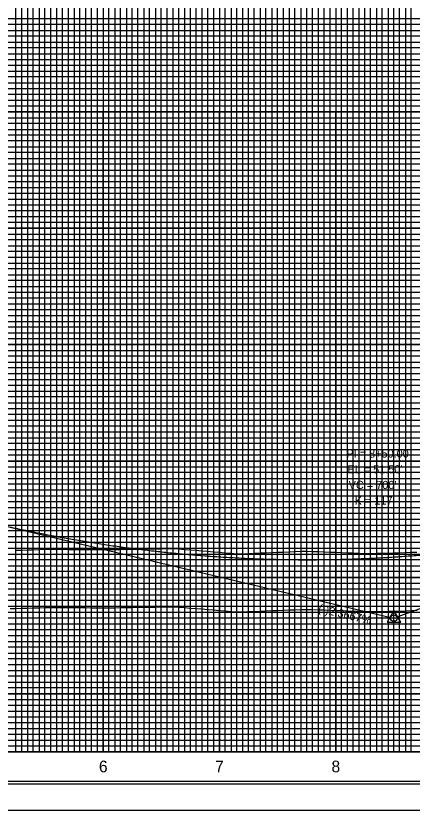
# Model space of a CAD drawing. Extents: x 2345490 to 2436403, y 465165 to 573888.
# Drawn here: x 2411420 to 2411761, y 544806 to 545488 of the extents above; entities that cross this region are included whole.
import ezdxf

# ---------------------------------------------------------------- set-up
doc = ezdxf.new("R2010")
doc.units = 0
for name, color, linetype in [('Old_Level_1', 7, 'Continuous'), ('Old_Level_18', 7, 'Continuous'), ('Old_Level_2', 7, 'Continuous'), ('Old_Level_41', 7, 'Continuous'), ('Old_Level_42', 7, 'Continuous'), ('Old_Level_43', 7, 'Continuous'), ('Old_Level_50', 7, 'Continuous'), ('Old_Level_51', 7, 'Continuous'), ('Old_Level_57', 7, 'Continuous'), ('Old_Level_61', 7, 'Continuous'), ('Old_Level_63', 7, 'Continuous')]:
    doc.layers.add(name, color=color, linetype=linetype)

msp = doc.modelspace()

# ---------------------------------------------------------------- linework, layer by layer
at = {"layer": 'Old_Level_1'}
msp.add_lwpolyline([(2411415.325, 544978.712), (2411420.325, 544978.85425), (2411425.325, 544978.9975), (2411430.325, 544979.14225), (2411435.325, 544979.288), (2411440.325, 544979.43475), (2411445.325, 544979.659), (2411450.325, 544979.698), (2411455.325, 544979.667), (2411460.325, 544979.6365), (2411465.325, 544979.60625), (2411470.325, 544979.57675), (2411475.325, 544979.54775), (2411480.325, 544979.51925), (2411485.325, 544979.491), (2411490.325, 544979.4635), (2411495.325, 544979.4365), (2411500.325, 544979.422), (2411505.325, 544979.48275), (2411510.325, 544979.56125), (2411515.325, 544979.64), (2411520.325, 544979.71925), (2411525.325, 544979.79875), (2411530.325, 544979.87875), (2411535.325, 544979.959), (2411540.325, 544980.03975), (2411545.325, 544980.121), (2411550.325, 544980.2025), (2411555.325, 544980.286), (2411560.325, 544980.00875), (2411565.325, 544979.595), (2411570.325, 544979.18125), (2411575.325, 544978.7695), (2411580.325, 544978.35825), (2411585.325, 544977.94725), (2411590.325, 544977.5365), (2411595.325, 544977.12575), (2411600.325, 544976.71525), (2411605.325, 544976.30475), (2411610.325, 544975.8945), (2411615.325, 544975.8985), (2411620.325, 544976.09725), (2411625.325, 544976.304), (2411630.325, 544976.51025), (2411635.325, 544976.71625), (2411640.325, 544976.92175), (2411645.325, 544977.127), (2411650.325, 544977.33175), (2411655.325, 544977.53625), (2411660.325, 544977.7405), (2411665.325, 544977.944), (2411670.325, 544977.9425), (2411675.325, 544977.81825), (2411680.325, 544977.69375), (2411685.325, 544977.515), (2411690.325, 544977.3245), (2411695.325, 544977.13425), (2411700.325, 544976.94425), (2411705.325, 544976.7545), (2411710.325, 544976.565), (2411715.325, 544976.3755), (2411720.325, 544976.1865), (2411725.325, 544976.12475), (2411730.325, 544976.2265), (2411735.325, 544976.32825), (2411740.325, 544976.43), (2411745.325, 544976.53175), (2411750.325, 544976.6335), (2411755.325, 544976.83575), (2411760.325, 544977.07925), (2411765.325, 544977.32175)], dxfattribs=at)
at = {"layer": 'Old_Level_18'}
msp.add_lwpolyline([(2412345.325, 545880.52975), (2410845.325, 545880.52975), (2410845.325, 544830.52975), (2412345.325, 544830.52975)], close=True, dxfattribs=at)
at = {"layer": 'Old_Level_2'}
for p, q in [((2412095.325, 545097.802), (2411747.9095, 544971.46925)), ((2411395.325, 545053.38), (2411742.649, 544971.16275))]:
    msp.add_line(p, q, dxfattribs=at)
msp.add_lwpolyline([(2411739.51925, 544967.0785), (2411751.26175, 544967.0785), (2411745.39075, 544977.20425)], close=True, dxfattribs=at)
msp.add_circle((2411745.325, 544970.5295), 2.75, dxfattribs=at)
msp.add_circle((2411745.325, 544970.5295), 2.75, dxfattribs=at)
msp.add_spline([(2411395.325, 545053.38), (2411409.325, 545050.15), (2411423.325, 545047.08825), (2411437.325, 545044.19425), (2411451.325, 545041.46875), (2411465.325, 545038.911), (2411479.325, 545036.5215), (2411493.325, 545034.30025), (2411507.325, 545032.247), (2411521.325, 545030.36175), (2411535.325, 545028.64475), (2411549.325, 545027.09575), (2411563.325, 545025.71475), (2411577.325, 545024.502), (2411591.325, 545023.45725), (2411605.325, 545022.58075), (2411619.325, 545021.87225), (2411633.325, 545021.33175), (2411647.325, 545020.9595), (2411661.325, 545020.75525), (2411675.325, 545020.71925), (2411689.325, 545020.85125), (2411703.325, 545021.15125), (2411717.325, 545021.6195), (2411731.325, 545022.25575), (2411745.325, 545023.06025), (2411759.325, 545024.03275), (2411773.325, 545025.17325), (2411787.325, 545026.482), (2411801.325, 545027.95875), (2411815.325, 545029.60375), (2411829.325, 545031.41675), (2411843.325, 545033.39775), (2411857.325, 545035.547), (2411871.325, 545037.86425), (2411885.325, 545040.3495), (2411899.325, 545043.003), (2411913.325, 545045.8245), (2411927.325, 545048.81425), (2411941.325, 545051.972), (2411955.325, 545055.298), (2411969.325, 545058.792), (2411983.325, 545062.454), (2411997.325, 545066.28425), (2412011.325, 545070.2825), (2412025.325, 545074.44875), (2412039.325, 545078.78325), (2412053.325, 545083.28575), (2412067.325, 545087.9565), (2412081.325, 545092.79525), (2412095.325, 545097.802)], degree=3, dxfattribs=at)
at = {"layer": 'Old_Level_41'}
msp.add_line((2412345.325, 544855.52975), (2410845.325, 544855.52975), dxfattribs=at)
for points in [[(2411370.325, 544855.52975), (2411420.325, 544855.52975), (2411420.325, 545880.52975)], [(2411395.325, 544855.52975), (2411445.325, 544855.52975), (2411445.325, 545880.52975)], [(2411470.325, 545880.52975), (2411470.325, 544855.52975), (2411520.325, 544855.52975), (2411520.325, 545880.52975)], [(2411495.325, 545880.52975), (2411495.325, 544855.52975), (2411545.325, 544855.52975), (2411545.325, 545880.52975)], [(2411570.325, 545880.52975), (2411570.325, 544855.52975), (2411620.325, 544855.52975), (2411620.325, 545880.52975)], [(2411595.325, 545880.52975), (2411595.325, 544855.52975), (2411645.325, 544855.52975), (2411645.325, 545880.52975)], [(2411670.325, 545880.52975), (2411670.325, 544855.52975), (2411720.325, 544855.52975), (2411720.325, 545880.52975)], [(2411695.325, 545880.52975), (2411695.325, 544855.52975), (2411745.325, 544855.52975), (2411745.325, 545880.52975)], [(2412345.325, 545480.52975), (2410845.325, 545480.52975), (2410845.325, 545430.52975), (2412345.325, 545430.52975)], [(2412345.325, 545380.52975), (2410845.325, 545380.52975), (2410845.325, 545330.52975), (2412345.325, 545330.52975)], [(2412345.325, 545280.52975), (2410845.325, 545280.52975), (2410845.325, 545230.52975), (2412345.325, 545230.52975)], [(2412345.325, 545205.52975), (2410845.325, 545205.52975), (2410845.325, 545255.52975), (2412345.325, 545255.52975)], [(2412345.325, 545180.52975), (2410845.325, 545180.52975), (2410845.325, 545130.52975), (2412345.325, 545130.52975)], [(2412345.325, 545105.52975), (2410845.325, 545105.52975), (2410845.325, 545155.52975), (2412345.325, 545155.52975)], [(2412345.325, 545080.52975), (2410845.325, 545080.52975), (2410845.325, 545030.52975), (2412345.325, 545030.52975)], [(2412345.325, 544980.52975), (2410845.325, 544980.52975), (2410845.325, 544930.52975), (2412345.325, 544930.52975)], [(2412345.325, 544905.52975), (2410845.325, 544905.52975), (2410845.325, 544955.52975), (2412345.325, 544955.52975)], [(2412345.325, 544880.52975), (2410845.325, 544880.52975)]]:
    msp.add_lwpolyline(points, dxfattribs=at)
at = {"layer": 'Old_Level_42'}
for points in [[(2412345.325, 545405.52975), (2410845.325, 545405.52975), (2410845.325, 545455.52975), (2412345.325, 545455.52975)], [(2412345.325, 545305.52975), (2410845.325, 545305.52975), (2410845.325, 545355.52975), (2412345.325, 545355.52975)], [(2412345.325, 545005.52975), (2410845.325, 545005.52975), (2410845.325, 545055.52975), (2412345.325, 545055.52975)]]:
    msp.add_lwpolyline(points, dxfattribs=at)
at = {"layer": 'Old_Level_43'}
for points in [[(2411425.325, 544855.52975), (2411425.325, 545880.52975)], [(2411430.325, 545880.52975), (2411430.325, 544855.52975), (2411435.325, 544855.52975), (2411435.325, 545880.52975)], [(2411440.325, 545880.52975), (2411440.325, 544855.52975), (2411450.325, 544855.52975), (2411450.325, 545880.52975)], [(2411455.325, 545880.52975), (2411455.325, 544855.52975), (2411455.325, 544855.52975), (2411460.325, 544855.52975), (2411460.325, 545880.52975)], [(2411465.325, 545880.52975), (2411465.325, 544855.52975), (2411475.325, 544855.52975), (2411475.325, 545880.52975)], [(2411480.325, 545880.52975), (2411480.325, 544855.52975), (2411485.325, 544855.52975), (2411485.325, 545880.52975)], [(2411490.325, 545880.52975), (2411490.325, 544855.52975), (2411500.325, 544855.52975), (2411500.325, 545880.52975)], [(2411505.325, 545880.52975), (2411505.325, 544855.52975), (2411510.325, 544855.52975), (2411510.325, 545880.52975)], [(2411515.325, 545880.52975), (2411515.325, 544855.52975), (2411525.325, 544855.52975), (2411525.325, 545880.52975)], [(2411530.325, 545880.52975), (2411530.325, 544855.52975), (2411535.325, 544855.52975), (2411535.325, 545880.52975)], [(2411540.325, 545880.52975), (2411540.325, 544855.52975), (2411550.325, 544855.52975), (2411550.325, 545880.52975)], [(2411555.325, 545880.52975), (2411555.325, 544855.52975), (2411560.325, 544855.52975), (2411560.325, 545880.52975)], [(2411565.325, 545880.52975), (2411565.325, 544855.52975), (2411575.325, 544855.52975), (2411575.325, 545880.52975)], [(2411580.325, 545880.52975), (2411580.325, 544855.52975), (2411585.325, 544855.52975), (2411585.325, 545880.52975)], [(2411590.325, 545880.52975), (2411590.325, 544855.52975), (2411600.325, 544855.52975), (2411600.325, 545880.52975)], [(2411605.325, 545880.52975), (2411605.325, 544855.52975)], [(2411605.325, 544855.52975), (2411610.325, 544855.52975), (2411610.325, 545879.92975)], [(2411615.325, 545879.92975), (2411615.325, 544855.52975), (2411625.325, 544855.52975), (2411625.325, 545880.52975)], [(2411630.325, 545880.52975), (2411630.325, 544855.52975), (2411635.325, 544855.52975), (2411635.325, 545880.52975)], [(2411640.325, 545880.52975), (2411640.325, 544855.52975), (2411650.325, 544855.52975), (2411650.325, 545880.52975)], [(2411655.325, 545880.52975), (2411655.325, 544855.52975), (2411660.325, 544855.52975), (2411660.325, 545880.52975)], [(2411665.325, 545880.52975), (2411665.325, 544855.52975), (2411675.325, 544855.52975), (2411675.325, 545880.52975)], [(2411680.325, 545880.52975), (2411680.325, 544855.52975), (2411685.325, 544855.52975), (2411685.325, 545880.52975)], [(2411690.325, 545880.52975), (2411690.325, 544855.52975), (2411700.325, 544855.52975), (2411700.325, 545880.52975)], [(2411705.325, 545880.52975), (2411705.325, 544855.52975), (2411710.325, 544855.52975), (2411710.325, 545880.52975)], [(2411715.325, 545880.52975), (2411715.325, 544855.52975), (2411725.325, 544855.52975), (2411725.325, 545880.52975)], [(2411730.325, 545880.52975), (2411730.325, 544855.52975), (2411735.325, 544855.52975), (2411735.325, 545880.52975)], [(2411740.325, 545880.52975), (2411740.325, 544855.52975), (2411750.325, 544855.52975), (2411750.325, 545880.52975)], [(2411755.325, 545880.52975), (2411755.325, 544855.52975), (2411760.325, 544855.52975), (2411760.325, 545880.52975)], [(2412295.325, 545485.52975), (2410895.325, 545485.52975), (2410895.325, 545475.52975), (2412295.325, 545475.52975)], [(2412295.325, 545470.52975), (2410895.325, 545470.52975), (2410895.325, 545465.52975), (2412295.325, 545465.52975)], [(2412295.325, 545460.52975), (2410895.325, 545460.52975), (2410895.325, 545450.52975), (2412295.325, 545450.52975)], [(2412295.325, 545445.52975), (2410895.325, 545445.52975), (2410895.325, 545440.52975), (2412295.325, 545440.52975)], [(2412295.325, 545435.52975), (2410895.325, 545435.52975), (2410895.325, 545425.52975), (2412295.325, 545425.52975)], [(2412295.325, 545420.52975), (2410895.325, 545420.52975), (2410895.325, 545415.52975), (2412295.325, 545415.52975)], [(2412295.325, 545410.52975), (2410895.325, 545410.52975), (2410895.325, 545400.52975), (2412295.325, 545400.52975)], [(2412295.325, 545395.52975), (2410895.325, 545395.52975), (2410895.325, 545390.52975), (2412295.325, 545390.52975)], [(2412295.325, 545385.52975), (2410895.325, 545385.52975), (2410895.325, 545375.52975), (2412295.325, 545375.52975)], [(2412295.325, 545370.52975), (2410895.325, 545370.52975), (2410895.325, 545365.52975), (2412295.325, 545365.52975)], [(2412295.325, 545360.52975), (2410895.325, 545360.52975)], [(2410895.325, 545350.52975), (2412295.325, 545350.52975)], [(2412295.325, 545345.52975), (2410895.325, 545345.52975), (2410895.325, 545340.52975), (2412295.325, 545340.52975)], [(2412295.325, 545335.52975), (2410895.325, 545335.52975), (2410895.325, 545325.52975), (2412295.325, 545325.52975)], [(2412295.325, 545320.52975), (2410895.325, 545320.52975), (2410895.325, 545315.52975), (2412295.325, 545315.52975)], [(2412295.325, 545310.52975), (2410895.325, 545310.52975), (2410895.325, 545300.52975), (2412295.325, 545300.52975)], [(2412295.325, 545295.52975), (2410895.325, 545295.52975), (2410895.325, 545290.52975), (2412295.325, 545290.52975)], [(2412295.325, 545285.52975), (2410895.325, 545285.52975), (2410895.325, 545275.52975), (2412295.325, 545275.52975)], [(2412295.325, 545270.52975), (2410895.325, 545270.52975), (2410895.325, 545265.52975), (2412295.325, 545265.52975)], [(2412295.325, 545260.52975), (2410895.325, 545260.52975), (2410895.325, 545250.52975), (2412295.325, 545250.52975)], [(2412295.325, 545245.52975), (2410895.325, 545245.52975), (2410895.325, 545240.52975), (2412295.325, 545240.52975)], [(2412295.325, 545235.52975), (2410895.325, 545235.52975), (2410895.325, 545225.52975), (2412295.325, 545225.52975)], [(2412295.325, 545220.52975), (2410895.325, 545220.52975), (2410895.325, 545215.52975), (2412295.325, 545215.52975)], [(2412295.325, 545210.52975), (2410895.325, 545210.52975), (2410895.325, 545200.52975), (2412295.325, 545200.52975)], [(2412295.325, 545195.52975), (2410895.325, 545195.52975), (2410895.325, 545190.52975), (2412295.325, 545190.52975)], [(2412295.325, 545185.52975), (2410895.325, 545185.52975), (2410895.325, 545175.52975), (2412295.325, 545175.52975)], [(2412295.325, 545170.52975), (2410895.325, 545170.52975), (2410895.325, 545165.52975), (2412295.325, 545165.52975)], [(2412295.325, 545160.52975), (2410895.325, 545160.52975), (2410895.325, 545150.52975), (2412295.325, 545150.52975)], [(2412295.325, 545145.52975), (2410895.325, 545145.52975), (2410895.325, 545140.52975), (2412295.325, 545140.52975)], [(2412295.325, 545135.52975), (2410895.325, 545135.52975), (2410895.325, 545125.52975), (2412295.325, 545125.52975)], [(2412295.325, 545120.52975), (2410895.325, 545120.52975), (2410895.325, 545115.52975), (2412295.325, 545115.52975)], [(2412295.325, 545110.52975), (2410895.325, 545110.52975), (2410895.325, 545100.52975), (2412295.325, 545100.52975)], [(2412295.325, 545095.52975), (2410895.325, 545095.52975), (2410895.325, 545090.52975), (2412295.325, 545090.52975)], [(2412295.325, 545085.52975), (2410895.325, 545085.52975), (2410895.325, 545075.52975), (2412295.325, 545075.52975)], [(2412295.325, 545070.52975), (2410895.325, 545070.52975), (2410895.325, 545065.52975), (2412295.325, 545065.52975)], [(2412295.325, 545060.52975), (2410895.325, 545060.52975)], [(2410895.325, 545050.52975), (2412295.325, 545050.52975)], [(2412295.325, 545045.52975), (2410895.325, 545045.52975), (2410895.325, 545040.52975), (2412295.325, 545040.52975)], [(2412295.325, 545035.52975), (2410895.325, 545035.52975)], [(2410895.325, 545025.52975), (2412295.325, 545025.52975)], [(2412295.325, 545020.52975), (2410895.325, 545020.52975), (2410895.325, 545015.52975), (2412295.325, 545015.52975)], [(2412295.325, 545010.52975), (2410895.325, 545010.52975), (2410895.325, 545000.52975), (2412295.325, 545000.52975)], [(2412295.325, 544995.52975), (2410895.325, 544995.52975), (2410895.325, 544990.52975), (2412295.325, 544990.52975)], [(2412295.325, 544985.52975), (2410895.325, 544985.52975), (2410895.325, 544975.52975), (2412295.325, 544975.52975)], [(2412295.325, 544970.52975), (2410895.325, 544970.52975), (2410895.325, 544965.52975), (2412295.325, 544965.52975)], [(2412295.325, 544960.52975), (2410895.325, 544960.52975), (2410895.325, 544950.52975), (2412295.325, 544950.52975)], [(2412295.325, 544945.52975), (2410895.325, 544945.52975), (2410895.325, 544940.52975), (2412295.325, 544940.52975)], [(2412295.325, 544935.52975), (2410895.325, 544935.52975), (2410895.325, 544925.52975), (2412295.325, 544925.52975)], [(2412295.325, 544920.52975), (2410895.325, 544920.52975), (2410895.325, 544915.52975), (2412295.325, 544915.52975)], [(2412295.325, 544910.52975), (2410895.325, 544910.52975), (2410895.325, 544900.52975), (2412295.325, 544900.52975)], [(2412295.325, 544895.52975), (2410895.325, 544895.52975), (2410895.325, 544890.52975), (2412295.325, 544890.52975)], [(2412295.325, 544885.52975), (2410895.325, 544885.52975), (2410895.325, 544875.52975), (2412295.325, 544875.52975)], [(2412295.325, 544870.52975), (2410895.325, 544870.52975), (2410895.325, 544865.52975), (2412295.325, 544865.52975)], [(2412295.325, 544860.52975), (2410895.325, 544860.52975)]]:
    msp.add_lwpolyline(points, dxfattribs=at)
at = {"layer": 'Old_Level_50'}
msp.add_lwpolyline([(2412357.825, 545883.07975), (2410691.325, 545883.07975), (2410691.325, 544827.97975), (2412357.825, 544827.97975)], close=True, dxfattribs=at)
at = {"layer": 'Old_Level_51'}
msp.add_lwpolyline([(2412362.325, 545905.52975), (2410678.325, 545905.52975), (2410678.325, 544805.52975), (2412362.325, 544805.52975)], close=True, dxfattribs=at)
at = {"layer": 'Old_Level_57'}
for p, q in [((2410845.32525, 545405.52975), (2417795.32475, 545405.52975)), ((2411495.32475, 544855.62975), (2411495.32475, 545405.62975)), ((2411495.32475, 544855.52975), (2411495.32475, 545405.52975)), ((2411595.32475, 544855.62975), (2411595.32475, 545405.62975)), ((2411595.32475, 544855.52975), (2411595.32475, 545405.52975)), ((2411695.32475, 544855.62975), (2411695.32475, 545405.62975)), ((2411695.32475, 544855.52975), (2411695.32475, 545405.52975)), ((2410845.32525, 545355.52975), (2417795.32475, 545355.52975)), ((2410845.32525, 545305.52975), (2417795.32475, 545305.52975)), ((2410845.32525, 545255.52975), (2417795.32475, 545255.52975)), ((2410845.32525, 545205.52975), (2417795.32475, 545205.52975)), ((2410845.32525, 545155.52975), (2417795.32475, 545155.52975)), ((2410845.32525, 545105.52975), (2417795.32475, 545105.52975)), ((2410845.32525, 545055.52975), (2417795.32475, 545055.52975)), ((2410845.32525, 545005.52975), (2417795.32475, 545005.52975)), ((2410845.32525, 544955.52975), (2417795.32475, 544955.52975)), ((2410845.325, 544905.52975), (2417795.32475, 544905.52975)), ((2410845.32525, 544855.52975), (2417795.32475, 544855.52975))]:
    msp.add_line(p, q, dxfattribs=at)
at = {"layer": 'Old_Level_61'}
msp.add_lwpolyline([(2411420.105, 545028.85375), (2411425.105, 545028.997), (2411430.105, 545029.14175), (2411435.105, 545029.2875), (2411440.105, 545029.43425), (2411445.105, 545029.6585), (2411450.105, 545029.6975), (2411455.105, 545029.6665), (2411460.105, 545029.636), (2411465.105, 545029.60575), (2411470.105, 545029.57625), (2411475.105, 545029.54725), (2411480.105, 545029.51875), (2411485.105, 545029.4905), (2411490.105, 545029.463), (2411495.105, 545029.436), (2411500.105, 545029.4215), (2411505.105, 545029.48225), (2411510.105, 545029.56075), (2411515.105, 545029.6395), (2411520.105, 545029.71875), (2411525.105, 545029.79825), (2411530.105, 545029.87825), (2411535.105, 545029.9585), (2411540.105, 545030.03925), (2411545.105, 545030.1205), (2411550.105, 545030.202), (2411555.105, 545030.2855), (2411560.105, 545030.00825), (2411565.105, 545029.5945), (2411570.105, 545029.18075), (2411575.105, 545028.769), (2411580.105, 545028.35775), (2411585.105, 545027.94675), (2411590.105, 545027.536), (2411595.105, 545027.12525), (2411600.105, 545026.71475), (2411605.105, 545026.30425), (2411610.105, 545025.894), (2411615.105, 545025.898), (2411620.105, 545026.09675), (2411625.105, 545026.3035), (2411630.105, 545026.50975), (2411635.105, 545026.71575), (2411640.105, 545026.92125), (2411645.105, 545027.1265), (2411650.105, 545027.33125), (2411655.105, 545027.53575), (2411660.105, 545027.74), (2411665.105, 545027.9435), (2411670.105, 545027.942), (2411675.105, 545027.81775), (2411680.105, 545027.69325), (2411685.105, 545027.5145), (2411690.105, 545027.324), (2411695.105, 545027.13375), (2411700.105, 545026.94375), (2411705.105, 545026.754), (2411710.105, 545026.5645), (2411715.105, 545026.375), (2411720.105, 545026.186), (2411725.105, 545026.12425), (2411730.105, 545026.226), (2411735.105, 545026.32775), (2411740.105, 545026.4295), (2411745.105, 545026.53125), (2411750.105, 545026.633), (2411755.105, 545026.83525), (2411760.105, 545027.07875), (2411765.105, 545027.32125)], dxfattribs=at)
at = {"layer": 'Old_Level_63'}
msp.add_line((2410895.325, 544855.52975), (2417769.23375, 544855.52975), dxfattribs=at)

# ---------------------------------------------------------------- texts
at = {"layer": 'Old_Level_1'}
for s, p in [('6', (2411491.7645, 544838.0295)), ('7', (2411591.622, 544838.0295)), ('8', (2411691.748, 544838.0295))]:
    msp.add_text(s, height=10, dxfattribs=at).set_placement(p)
at = {"layer": 'Old_Level_2'}
for s, height, p in [('PI = 8+50.00', 7.0000005, (2411704.58075, 545108.45475)), ("EL = 51.50'", 7.0000005, (2411705.44025, 545094.9015)), ("VC = 700'", 7.000001, (2411706.4975, 545081.4715)), ('K = 117', 7.000001, (2411711.6535, 545067.96625))]:
    msp.add_text(s, height=height, dxfattribs=at).set_placement(p)
msp.add_text('(-)2.3667%', height=7.000001, rotation=346.68230833, dxfattribs=at).set_placement((2411679.805, 544975.7625))

doc.saveas('drawing.dxf')
